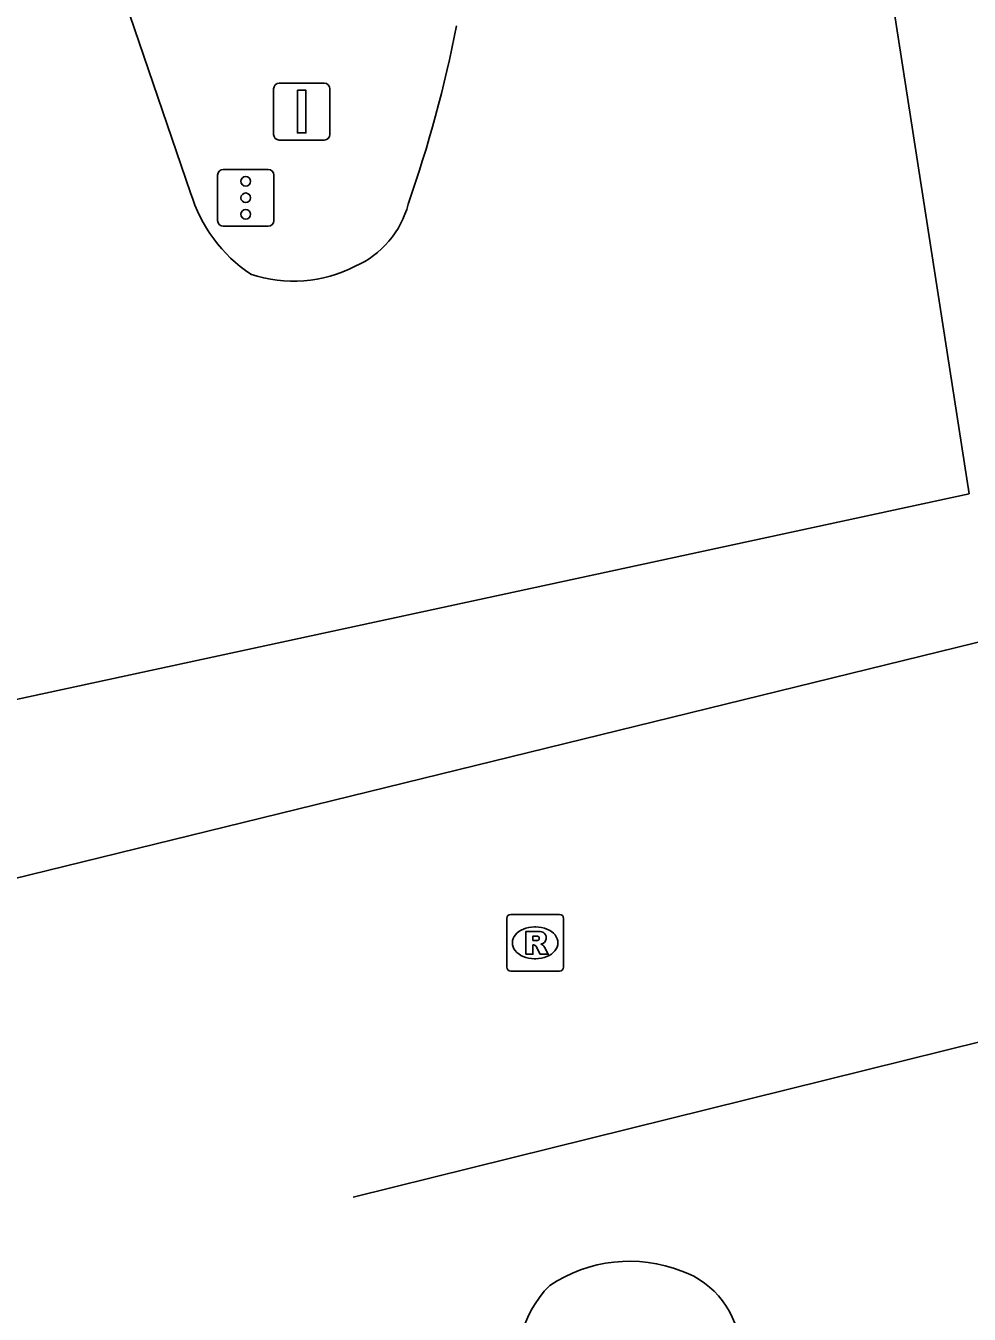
# Model space of a CAD drawing. Extents: x 158038 to 159242, y 380133 to 381214.
# Drawn here: x 158334.23 to 158350.83, y 380931.84 to 380954.52 of the extents above; entities that cross this region are included whole.
import ezdxf

# ---------------------------------------------------------------- set-up
doc = ezdxf.new("R2010")
doc.units = 0
for name, color, linetype in [('IMGEO_Rijbaan_lokaal_gesloten', 7, 'Continuous'), ('IMGEO_Rijbaan_regionaal_gesloten', 7, 'Continuous'), ('IMGEO_Rioolput', 7, 'Continuous'), ('IMGEO_Verkeersbordpaal', 7, 'Continuous'), ('IMGEO_Verkeersregelinstallatiepaal', 7, 'Continuous')]:
    doc.layers.add(name, color=color, linetype=linetype)

msp = doc.modelspace()

# ---------------------------------------------------------------- linework, layer by layer
at = {"layer": 'IMGEO_Rijbaan_lokaal_gesloten'}
for points in [[(158325.809, 380984.24), (158328.067, 380977.759), (158332.782, 380964.314), (158337.135, 380951.572)], [(158350.832, 380946.275), (158348.861, 380958.959), (158347.966, 380965.133), (158347.272, 380968.737)]]:
    msp.add_lwpolyline(points, dxfattribs=at)
for centre, radius, start, end in [((158318.798, 380959.063), 23.461, 340.8671, 348.8233), ((158339.685, 380952.348), 2.665, 196.9367, 235.9139), ((158339.366, 380951.795), 1.652, 319.5033, 345.2048), ((158339.374, 380951.783), 1.638, 293.6808, 319.6227), ((158338.941, 380952.422), 2.401, 251.7999, 297.0213)]:
    msp.add_arc(centre, radius, start, end, dxfattribs=at)
at = {"layer": 'IMGEO_Rijbaan_regionaal_gesloten'}
for points in [[(158330.447, 380941.93), (158330.493, 380941.904), (158331.017, 380942.001), (158350.832, 380946.275)], [(158354.156, 380944.672), (158352.184, 380943.961), (158322.064, 380936.567)], [(158339.995, 380933.899), (158360.128, 380938.89)]]:
    msp.add_lwpolyline(points, dxfattribs=at)
for centre, radius, start, end in [((158344.857, 380930.256), 2.514, 68.6093, 123.9735), ((158345.265, 380931.145), 1.539, 3.4415, 70.6749), ((158344.766, 380931.021), 1.863, 134.8861, 201.2932)]:
    msp.add_arc(centre, radius, start, end, dxfattribs=at)
at = {"layer": 'IMGEO_Rioolput'}
for p, q in [((158342.695, 380937.948), (158342.695, 380938.8)), ((158342.77, 380938.874), (158343.622, 380938.874)), ((158343.696, 380938.8), (158343.696, 380937.948)), ((158343.183, 380938.654), (158343.208, 380938.654)), ((158343.206, 380938.094), (158343.181, 380938.094)), ((158343.622, 380937.874), (158342.77, 380937.874))]:
    msp.add_line(p, q, dxfattribs=at)
for points in [[(158342.695, 380937.948), (158342.695, 380938.8)], [(158342.77, 380938.874), (158343.622, 380938.874)], [(158343.696, 380938.8), (158343.696, 380937.948)], [(158343.284, 380938.572), (158343.032, 380938.574), (158343.032, 380938.174)], [(158343.21, 380938.493), (158343.156, 380938.493), (158343.156, 380938.412)], [(158343.032, 380938.174), (158343.156, 380938.174), (158343.156, 380938.336), (158343.167, 380938.336)], [(158343.156, 380938.412), (158343.208, 380938.412)], [(158343.214, 380938.307), (158343.285, 380938.174), (158343.425, 380938.174), (158343.36, 380938.3)], [(158343.622, 380937.874), (158342.77, 380937.874)]]:
    msp.add_lwpolyline(points, dxfattribs=at)
for centre, radius, start, end in [((158342.772, 380938.798), 0.0765, 91.552, 178.448), ((158342.772, 380938.798), 0.0765, 91.552, 178.448), ((158343.62, 380938.798), 0.0765, 1.552, 88.448), ((158343.62, 380938.798), 0.0765, 1.552, 88.448), ((158343.216, 380938.397), 0.0964, 77.0061, 93.1865), ((158343.283, 380938.462), 0.109, 350.3612, 89.416), ((158343.166, 380938.283), 0.0533, 26.0293, 88.6989), ((158343.192, 380938.601), 0.19, 274.7715, 282.9687), ((158343.23, 380938.454), 0.0378, 276.6634, 79.6772), ((158343.281, 380938.462), 0.112, 277.5842, 350.9817), ((158343.265, 380938.247), 0.108, 29.5134, 73.7905), ((158342.772, 380937.95), 0.0765, 181.552, 268.448), ((158342.772, 380937.95), 0.0765, 181.552, 268.448), ((158343.62, 380937.95), 0.0765, 271.552, 358.448), ((158343.62, 380937.95), 0.0765, 271.552, 358.448)]:
    msp.add_arc(centre, radius, start, end, dxfattribs=at)
for centre, major_axis, ratio, start_param, end_param in [((158343.182, 380938.374), (-0.387, 0.002), 0.722429, 4.712389, 7.853982), ((158343.207, 380938.374), (-0.39, 0.002), 0.717154, 1.570796, 4.712389)]:
    msp.add_ellipse(centre, major_axis=major_axis, ratio=ratio, start_param=start_param, end_param=end_param, dxfattribs=at)
at = {"layer": 'IMGEO_Verkeersbordpaal'}
for p, q in [((158338.694, 380953.504), (158339.484, 380953.504)), ((158339.484, 380953.504), (158338.694, 380953.504)), ((158338.594, 380952.604), (158338.594, 380953.404)), ((158338.594, 380953.404), (158338.594, 380952.604)), ((158339.584, 380953.404), (158339.584, 380952.604)), ((158339.584, 380952.604), (158339.584, 380953.404)), ((158339.484, 380952.504), (158338.694, 380952.504)), ((158338.694, 380952.504), (158339.484, 380952.504))]:
    msp.add_line(p, q, dxfattribs=at)
msp.add_lwpolyline([(158339.014, 380953.379), (158339.164, 380953.379), (158339.164, 380952.629), (158339.014, 380952.629), (158339.014, 380953.379)], dxfattribs=at)
for centre, start, end in [((158338.694, 380953.404), 90, 180), ((158338.694, 380953.404), 90, 180), ((158339.484, 380953.404), 0, 90), ((158339.484, 380953.404), 360, 90), ((158338.694, 380952.604), 180, 270), ((158338.694, 380952.604), 180, 270), ((158339.484, 380952.604), 270, 0), ((158339.484, 380952.604), 270, 0)]:
    msp.add_arc(centre, 0.1, start, end, dxfattribs=at)
at = {"layer": 'IMGEO_Verkeersregelinstallatiepaal'}
for p, q in [((158337.61, 380951.087), (158337.61, 380951.887)), ((158337.61, 380951.887), (158337.61, 380951.087)), ((158337.71, 380951.987), (158338.5, 380951.987)), ((158338.5, 380951.987), (158337.71, 380951.987)), ((158338.6, 380951.887), (158338.6, 380951.087)), ((158338.6, 380951.087), (158338.6, 380951.887)), ((158338.5, 380950.987), (158337.71, 380950.987)), ((158337.71, 380950.987), (158338.5, 380950.987))]:
    msp.add_line(p, q, dxfattribs=at)
for centre in [(158338.105, 380951.777), (158338.105, 380951.487), (158338.105, 380951.197)]:
    msp.add_circle(centre, 0.085, dxfattribs=at)
for centre, start, end in [((158337.71, 380951.887), 90, 180), ((158337.71, 380951.887), 90, 180), ((158338.5, 380951.887), 0, 90), ((158338.5, 380951.887), 360, 90), ((158337.71, 380951.087), 180, 270), ((158337.71, 380951.087), 180, 270), ((158338.5, 380951.087), 270, 0), ((158338.5, 380951.087), 270, 0)]:
    msp.add_arc(centre, 0.1, start, end, dxfattribs=at)

doc.saveas('drawing.dxf')
